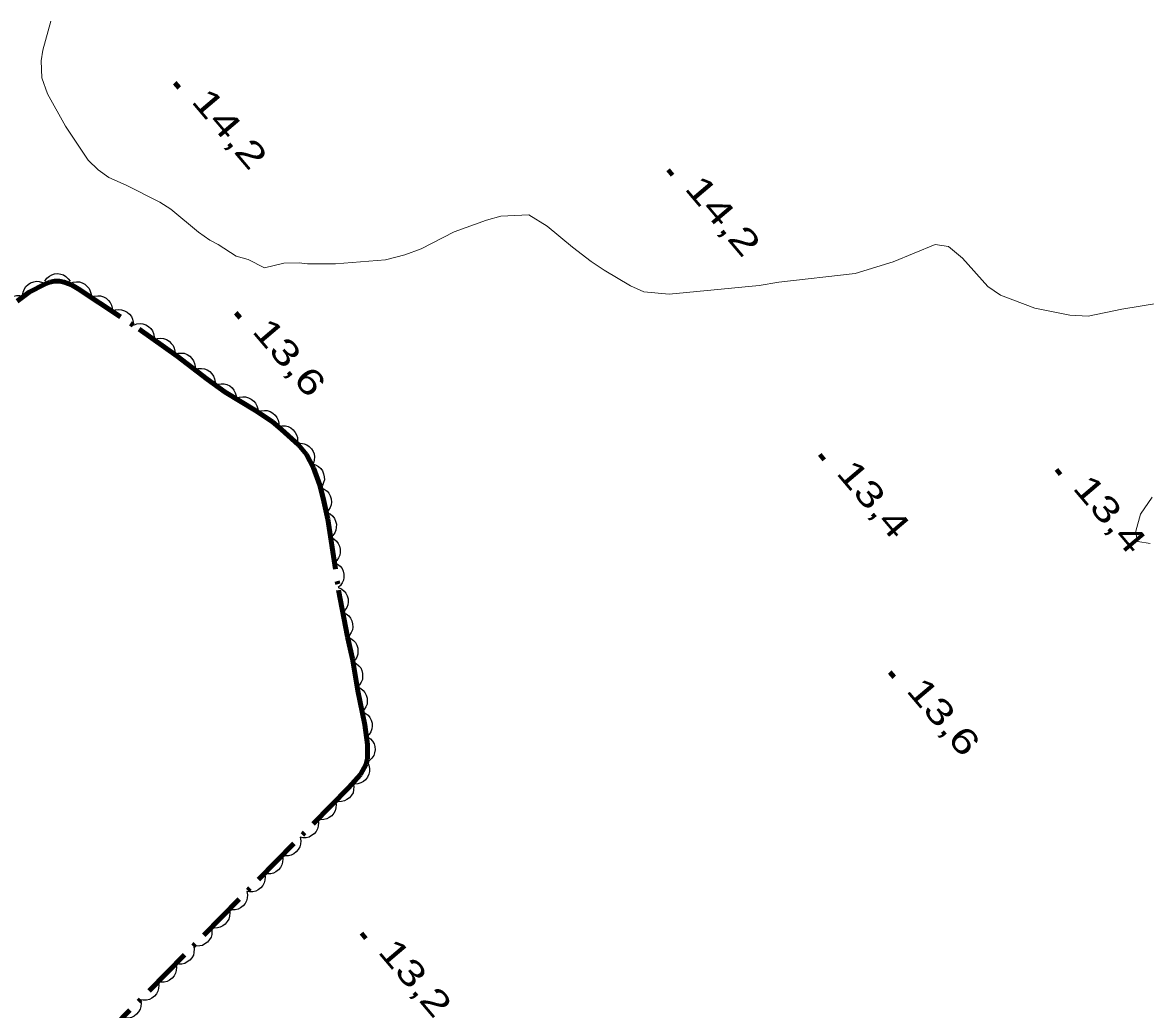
# Model space of a CAD drawing. Extents: x 386081 to 389416, y 5130568 to 5134082.
# Drawn here: x 387416.1 to 387549.2, y 5132470.3 to 5132587.3 of the extents above; entities that cross this region are included whole.
import ezdxf

# ---------------------------------------------------------------- set-up
doc = ezdxf.new("R2010")
doc.units = 0
doc.header["$LTSCALE"] = 1.2
doc.linetypes.add('DOT_DASHED', pattern=[7.7, 5, -1.2, 0.3, -1.2])
for name, color, linetype, lineweight in [('2', 7, 'Continuous', 13), ('3', 7, 'Continuous', 140), ('44', 7, 'Continuous', 25)]:
    doc.layers.add(name, color=color, linetype=linetype, lineweight=lineweight)

msp = doc.modelspace()

# ---------------------------------------------------------------- linework, layer by layer
at = {"layer": '2'}
for points in [[(387550.75, 5132554), (387546.41, 5132553.3), (387542.43, 5132552.48), (387540.23, 5132552.58), (387536.07, 5132553.41), (387532.03, 5132554.97), (387530.5, 5132556), (387527.51, 5132559.33), (387525.85, 5132560.73), (387524.26, 5132560.96), (387519.31, 5132558.91), (387514.78, 5132557.53), (387505.72, 5132556.49), (387503.39, 5132556.11), (387492.74, 5132555.06), (387489.74, 5132555.34), (387488.15, 5132556.06), (387485.02, 5132557.94), (387483.49, 5132558.96), (387481.29, 5132560.66), (387478.28, 5132563.14), (387476.08, 5132564.47), (387472.77, 5132564.33), (387471.06, 5132563.83), (387467.26, 5132562.46), (387463.34, 5132560.47), (387461.38, 5132559.73), (387459.11, 5132559.16), (387453.17, 5132558.69), (387449.86, 5132558.67), (387448.88, 5132558.78), (387447.04, 5132558.77), (387444.77, 5132558.2), (387442.81, 5132559.17), (387441.4, 5132559.59), (387439.25, 5132560.98), (387438.27, 5132561.46), (387436.92, 5132562.43), (387433.67, 5132565.16), (387432.33, 5132566), (387428.34, 5132567.99), (387426.32, 5132568.89), (387425.03, 5132569.8), (387423.86, 5132570.96), (387421.16, 5132574.97), (387419.02, 5132578.81), (387418.34, 5132580.7), (387418.28, 5132582.72), (387418.46, 5132584), (387419.44, 5132587.43)], [(387549.78, 5132525.54), (387548.31, 5132525.78), (387548.13, 5132526.32), (387548.07, 5132527), (387548.62, 5132529.01), (387550.02, 5132531.04)]]:
    msp.add_lwpolyline(points, dxfattribs=at)
at = {"layer": '3'}
for p, q in [((387434.14, 5132580.12), (387434.65, 5132579.51)), ((387492.62, 5132569.8), (387493.13, 5132569.19)), ((387441.35, 5132552.87), (387441.86, 5132552.26)), ((387510.61, 5132536.07), (387511.12, 5132535.46)), ((387538.64, 5132534.3), (387539.15, 5132533.69)), ((387518.91, 5132510.29), (387519.42, 5132509.68)), ((387456.26, 5132479.34), (387456.77, 5132478.73))]:
    msp.add_line(p, q, dxfattribs=at)
at = {"layer": '44'}
for points in [[(387418.7, 5132556.61), (387418.93, 5132556.96), (387419.25, 5132557.21), (387419.53, 5132557.38), (387419.87, 5132557.47), (387420.24, 5132557.51), (387420.61, 5132557.44), (387420.93, 5132557.35), (387421.22, 5132557.16), (387421.49, 5132556.91), (387421.7, 5132556.61)], [(387416.08, 5132554.91), (387416.13, 5132555.32), (387416.29, 5132555.7), (387416.46, 5132555.98), (387416.72, 5132556.22), (387417.03, 5132556.42), (387417.4, 5132556.54), (387417.71, 5132556.6), (387418.06, 5132556.57), (387418.42, 5132556.47), (387418.74, 5132556.3)], [(387421.69, 5132556.35), (387422.08, 5132556.51), (387422.48, 5132556.55), (387422.81, 5132556.54), (387423.15, 5132556.43), (387423.47, 5132556.25), (387423.75, 5132555.99), (387423.97, 5132555.75), (387424.1, 5132555.42), (387424.19, 5132555.06), (387424.2, 5132554.7)], [(387413.96, 5132552.75), (387413.88, 5132553.16), (387413.93, 5132553.57), (387414.01, 5132553.89), (387414.18, 5132554.19), (387414.42, 5132554.47), (387414.74, 5132554.69), (387415.02, 5132554.85), (387415.37, 5132554.92), (387415.74, 5132554.93), (387416.09, 5132554.86)], [(387424.2, 5132554.7), (387424.58, 5132554.86), (387424.99, 5132554.9), (387425.32, 5132554.89), (387425.65, 5132554.78), (387425.98, 5132554.6), (387426.26, 5132554.34), (387426.47, 5132554.09), (387426.61, 5132553.77), (387426.7, 5132553.41), (387426.7, 5132553.05)], [(387426.7, 5132553.05), (387427.09, 5132553.21), (387427.49, 5132553.25), (387427.82, 5132553.24), (387428.15, 5132553.12), (387428.48, 5132552.95), (387428.76, 5132552.69), (387428.97, 5132552.44), (387429.11, 5132552.12), (387429.2, 5132551.76), (387429.2, 5132551.4)], [(387429.22, 5132551.42), (387429.61, 5132551.57), (387430.02, 5132551.59), (387430.35, 5132551.57), (387430.68, 5132551.45), (387430.99, 5132551.26), (387431.27, 5132550.99), (387431.47, 5132550.74), (387431.6, 5132550.41), (387431.67, 5132550.04), (387431.67, 5132549.68)], [(387431.67, 5132549.68), (387432.06, 5132549.83), (387432.46, 5132549.86), (387432.79, 5132549.83), (387433.12, 5132549.71), (387433.44, 5132549.52), (387433.71, 5132549.25), (387433.92, 5132549), (387434.05, 5132548.67), (387434.12, 5132548.31), (387434.11, 5132547.95)], [(387434.12, 5132547.96), (387434.52, 5132548.09), (387434.93, 5132548.1), (387435.25, 5132548.07), (387435.58, 5132547.93), (387435.89, 5132547.73), (387436.15, 5132547.45), (387436.35, 5132547.19), (387436.46, 5132546.86), (387436.52, 5132546.49), (387436.5, 5132546.13)], [(387436.5, 5132546.13), (387436.9, 5132546.26), (387437.3, 5132546.27), (387437.63, 5132546.24), (387437.96, 5132546.1), (387438.27, 5132545.9), (387438.53, 5132545.62), (387438.72, 5132545.36), (387438.84, 5132545.03), (387438.9, 5132544.66), (387438.88, 5132544.3)], [(387438.84, 5132544.25), (387439.22, 5132544.42), (387439.63, 5132544.47), (387439.96, 5132544.47), (387440.3, 5132544.37), (387440.63, 5132544.21), (387440.92, 5132543.96), (387441.14, 5132543.72), (387441.29, 5132543.4), (387441.39, 5132543.04), (387441.4, 5132542.68)], [(387441.4, 5132542.68), (387441.78, 5132542.86), (387442.19, 5132542.91), (387442.52, 5132542.91), (387442.86, 5132542.81), (387443.19, 5132542.65), (387443.48, 5132542.39), (387443.7, 5132542.15), (387443.85, 5132541.84), (387443.95, 5132541.48), (387443.97, 5132541.12)], [(387443.96, 5132541.11), (387444.34, 5132541.26), (387444.75, 5132541.3), (387445.08, 5132541.28), (387445.41, 5132541.17), (387445.73, 5132540.99), (387446.01, 5132540.72), (387446.22, 5132540.47), (387446.36, 5132540.15), (387446.44, 5132539.79), (387446.44, 5132539.43)], [(387446.42, 5132539.39), (387446.83, 5132539.49), (387447.23, 5132539.46), (387447.56, 5132539.4), (387447.87, 5132539.23), (387448.16, 5132539), (387448.39, 5132538.7), (387448.56, 5132538.42), (387448.65, 5132538.08), (387448.68, 5132537.71), (387448.62, 5132537.36)], [(387448.64, 5132537.37), (387449.06, 5132537.42), (387449.46, 5132537.34), (387449.77, 5132537.23), (387450.06, 5132537.03), (387450.32, 5132536.76), (387450.51, 5132536.43), (387450.64, 5132536.14), (387450.68, 5132535.79), (387450.66, 5132535.42), (387450.56, 5132535.07)], [(387450.42, 5132534.96), (387450.82, 5132534.85), (387451.17, 5132534.64), (387451.43, 5132534.43), (387451.62, 5132534.13), (387451.77, 5132533.8), (387451.84, 5132533.42), (387451.86, 5132533.09), (387451.77, 5132532.75), (387451.63, 5132532.41), (387451.41, 5132532.12)], [(387451.46, 5132532.13), (387451.85, 5132531.98), (387452.17, 5132531.73), (387452.39, 5132531.49), (387452.56, 5132531.18), (387452.67, 5132530.83), (387452.69, 5132530.44), (387452.67, 5132530.12), (387452.54, 5132529.79), (387452.36, 5132529.47), (387452.11, 5132529.21)], [(387452.16, 5132529.22), (387452.54, 5132529.04), (387452.84, 5132528.76), (387453.05, 5132528.51), (387453.19, 5132528.19), (387453.28, 5132527.83), (387453.27, 5132527.44), (387453.23, 5132527.12), (387453.08, 5132526.8), (387452.87, 5132526.49), (387452.61, 5132526.25)], [(387452.61, 5132526.25), (387452.99, 5132526.07), (387453.29, 5132525.8), (387453.5, 5132525.54), (387453.64, 5132525.22), (387453.72, 5132524.86), (387453.72, 5132524.48), (387453.68, 5132524.15), (387453.53, 5132523.83), (387453.32, 5132523.53), (387453.06, 5132523.28)], [(387453.06, 5132523.28), (387453.43, 5132523.1), (387453.73, 5132522.83), (387453.95, 5132522.58), (387454.09, 5132522.25), (387454.17, 5132521.89), (387454.17, 5132521.51), (387454.12, 5132521.19), (387453.98, 5132520.87), (387453.77, 5132520.56), (387453.5, 5132520.32)], [(387453.49, 5132520.31), (387453.88, 5132520.15), (387454.19, 5132519.88), (387454.41, 5132519.64), (387454.56, 5132519.32), (387454.66, 5132518.97), (387454.66, 5132518.58), (387454.64, 5132518.26), (387454.5, 5132517.93), (387454.3, 5132517.62), (387454.05, 5132517.37)], [(387454.05, 5132517.37), (387454.43, 5132517.2), (387454.74, 5132516.94), (387454.96, 5132516.69), (387455.11, 5132516.37), (387455.21, 5132516.02), (387455.22, 5132515.63), (387455.19, 5132515.31), (387455.05, 5132514.98), (387454.85, 5132514.67), (387454.6, 5132514.42)], [(387454.6, 5132514.42), (387454.99, 5132514.27), (387455.31, 5132514.02), (387455.54, 5132513.78), (387455.71, 5132513.47), (387455.82, 5132513.12), (387455.84, 5132512.74), (387455.83, 5132512.41), (387455.71, 5132512.08), (387455.52, 5132511.76), (387455.28, 5132511.5)], [(387455.25, 5132511.49), (387455.63, 5132511.32), (387455.94, 5132511.05), (387456.16, 5132510.8), (387456.3, 5132510.48), (387456.39, 5132510.12), (387456.39, 5132509.74), (387456.36, 5132509.41), (387456.22, 5132509.09), (387456.01, 5132508.78), (387455.75, 5132508.53)], [(387455.74, 5132508.53), (387456.12, 5132508.37), (387456.44, 5132508.11), (387456.66, 5132507.87), (387456.82, 5132507.55), (387456.92, 5132507.2), (387456.93, 5132506.81), (387456.91, 5132506.49), (387456.77, 5132506.16), (387456.58, 5132505.84), (387456.33, 5132505.59)], [(387456.33, 5132505.59), (387456.71, 5132505.43), (387457.03, 5132505.17), (387457.25, 5132504.92), (387457.41, 5132504.61), (387457.51, 5132504.25), (387457.52, 5132503.87), (387457.5, 5132503.55), (387457.36, 5132503.22), (387457.17, 5132502.9), (387456.92, 5132502.65)], [(387456.98, 5132502.64), (387457.32, 5132502.4), (387457.58, 5132502.09), (387457.75, 5132501.8), (387457.83, 5132501.46), (387457.86, 5132501.09), (387457.79, 5132500.71), (387457.7, 5132500.4), (387457.5, 5132500.11), (387457.25, 5132499.84), (387456.95, 5132499.64)], [(387456.95, 5132499.62), (387457.13, 5132499.25), (387457.2, 5132498.85), (387457.21, 5132498.52), (387457.12, 5132498.18), (387456.96, 5132497.84), (387456.72, 5132497.54), (387456.49, 5132497.31), (387456.18, 5132497.16), (387455.82, 5132497.04), (387455.46, 5132497.02)], [(387455.28, 5132497.14), (387455.36, 5132496.73), (387455.32, 5132496.32), (387455.25, 5132496), (387455.07, 5132495.7), (387454.84, 5132495.41), (387454.53, 5132495.19), (387454.24, 5132495.03), (387453.9, 5132494.95), (387453.53, 5132494.93), (387453.18, 5132495)], [(387453.18, 5132495), (387453.26, 5132494.59), (387453.22, 5132494.19), (387453.14, 5132493.86), (387452.97, 5132493.56), (387452.73, 5132493.27), (387452.42, 5132493.05), (387452.14, 5132492.89), (387451.8, 5132492.81), (387451.43, 5132492.8), (387451.07, 5132492.86)], [(387451.07, 5132492.86), (387451.15, 5132492.45), (387451.12, 5132492.05), (387451.04, 5132491.72), (387450.87, 5132491.42), (387450.63, 5132491.13), (387450.32, 5132490.91), (387450.04, 5132490.75), (387449.69, 5132490.67), (387449.32, 5132490.66), (387448.97, 5132490.72)], [(387448.97, 5132490.72), (387449.05, 5132490.31), (387449.01, 5132489.91), (387448.94, 5132489.59), (387448.76, 5132489.28), (387448.53, 5132489), (387448.22, 5132488.77), (387447.93, 5132488.61), (387447.59, 5132488.53), (387447.22, 5132488.52), (387446.87, 5132488.58)], [(387446.87, 5132488.58), (387446.95, 5132488.17), (387446.91, 5132487.77), (387446.83, 5132487.45), (387446.66, 5132487.14), (387446.42, 5132486.86), (387446.11, 5132486.63), (387445.83, 5132486.47), (387445.49, 5132486.4), (387445.12, 5132486.38), (387444.76, 5132486.44)], [(387444.76, 5132486.44), (387444.84, 5132486.03), (387444.81, 5132485.63), (387444.73, 5132485.31), (387444.56, 5132485), (387444.32, 5132484.72), (387444.01, 5132484.49), (387443.73, 5132484.33), (387443.38, 5132484.26), (387443.01, 5132484.24), (387442.66, 5132484.3)], [(387442.66, 5132484.3), (387442.74, 5132483.9), (387442.7, 5132483.49), (387442.63, 5132483.17), (387442.45, 5132482.86), (387442.22, 5132482.58), (387441.91, 5132482.35), (387441.62, 5132482.19), (387441.28, 5132482.12), (387440.91, 5132482.1), (387440.55, 5132482.17)], [(387440.55, 5132482.17), (387440.64, 5132481.76), (387440.6, 5132481.35), (387440.52, 5132481.03), (387440.35, 5132480.72), (387440.11, 5132480.44), (387439.8, 5132480.21), (387439.52, 5132480.05), (387439.18, 5132479.98), (387438.81, 5132479.96), (387438.45, 5132480.03)], [(387438.45, 5132480.03), (387438.53, 5132479.62), (387438.5, 5132479.21), (387438.42, 5132478.89), (387438.25, 5132478.59), (387438.01, 5132478.3), (387437.7, 5132478.08), (387437.42, 5132477.91), (387437.07, 5132477.84), (387436.7, 5132477.82), (387436.35, 5132477.89)], [(387436.35, 5132477.89), (387436.43, 5132477.48), (387436.39, 5132477.07), (387436.32, 5132476.75), (387436.14, 5132476.45), (387435.91, 5132476.16), (387435.6, 5132475.94), (387435.31, 5132475.77), (387434.97, 5132475.7), (387434.6, 5132475.68), (387434.24, 5132475.75)], [(387434.24, 5132475.75), (387434.33, 5132475.34), (387434.29, 5132474.93), (387434.21, 5132474.61), (387434.04, 5132474.31), (387433.8, 5132474.02), (387433.49, 5132473.8), (387433.21, 5132473.64), (387432.87, 5132473.56), (387432.5, 5132473.54), (387432.14, 5132473.61)], [(387432.14, 5132473.61), (387432.22, 5132473.2), (387432.18, 5132472.8), (387432.11, 5132472.47), (387431.94, 5132472.17), (387431.7, 5132471.88), (387431.39, 5132471.66), (387431.11, 5132471.5), (387430.76, 5132471.42), (387430.39, 5132471.41), (387430.04, 5132471.47)], [(387430.04, 5132471.47), (387430.12, 5132471.06), (387430.08, 5132470.66), (387430.01, 5132470.33), (387429.83, 5132470.03), (387429.6, 5132469.74), (387429.29, 5132469.52), (387429, 5132469.36), (387428.66, 5132469.28), (387428.29, 5132469.27), (387427.93, 5132469.33)]]:
    msp.add_lwpolyline(points, dxfattribs=at)
at = {"layer": '44', "linetype": 'DOT_DASHED', "lineweight": 90}
msp.add_lwpolyline([(387415.45, 5132554.23), (387416.87, 5132555.32), (387418.7, 5132556.28), (387419.29, 5132556.5), (387419.87, 5132556.61), (387420.44, 5132556.61), (387421.01, 5132556.51), (387421.86, 5132556.17), (387422.67, 5132555.71), (387429.91, 5132550.93), (387434.41, 5132547.74), (387437.96, 5132545.01), (387440.1, 5132543.48), (387443.67, 5132541.3), (387445.7, 5132539.93), (387446.79, 5132539.05), (387448.77, 5132537.22), (387449.72, 5132536.08), (387450.58, 5132534.5), (387451.3, 5132532.44), (387451.73, 5132530.91), (387452.28, 5132528.43), (387453.55, 5132520.01), (387454.59, 5132514.46), (387455.19, 5132511.87), (387455.83, 5132508.07), (387456.64, 5132504.03), (387456.97, 5132501.7), (387456.95, 5132500), (387456.82, 5132499.4), (387456.12, 5132498.17), (387454.72, 5132496.57), (387425.13, 5132466.48)], dxfattribs=at)

# ---------------------------------------------------------------- texts
at = {"layer": '3'}
for s, width, p in [('14,2   ', 1.4, (387435.97, 5132577.9)), ('14,2   ', 1.4, (387494.45, 5132567.58)), ('13,6   ', 1.35, (387443.18, 5132550.65)), ('13,4   ', 1.35, (387512.44, 5132533.85)), ('13,4   ', 1.35, (387540.47, 5132532.08)), ('13,6   ', 1.35, (387520.74, 5132508.07)), ('13,2   ', 1.35, (387458.09, 5132477.12))]:
    msp.add_text(s, height=3, rotation=310.294, dxfattribs=dict(at, width=width)).set_placement(p)

doc.saveas('drawing.dxf')
